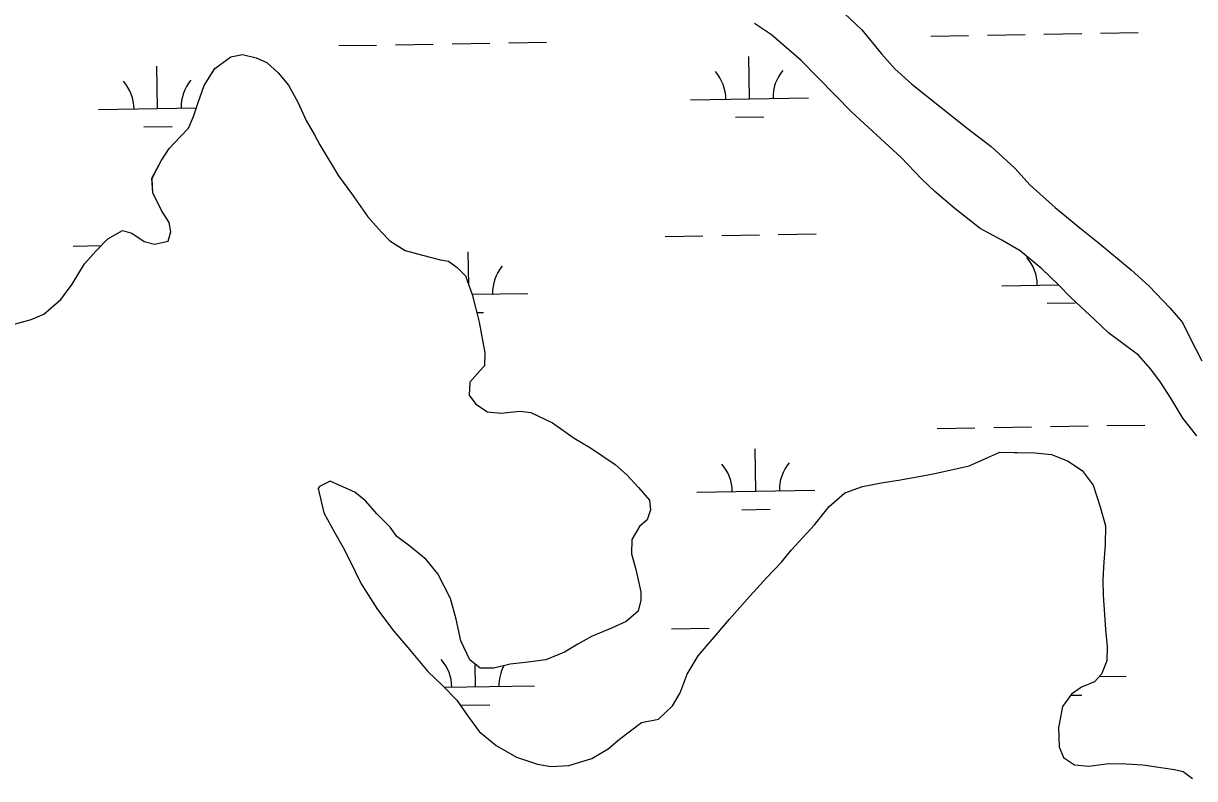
# Model space of a CAD drawing. Extents: x 3855477 to 3893699, y 299188 to 325115.
# Drawn here: x 3879601 to 3880594, y 308792 to 309432 of the extents above; entities that cross this region are included whole.
import ezdxf

# ---------------------------------------------------------------- set-up
doc = ezdxf.new("R2010")
doc.units = 0
doc.layers.add('V-TOPO-SHOR', color=7, linetype='Continuous')
doc.layers.add('V-WETL-SWMP', color=7, linetype='Continuous')

msp = doc.modelspace()

# ---------------------------------------------------------------- linework, layer by layer
at = {"layer": 'V-TOPO-SHOR'}
for points in [[(3880292.18, 309445.24), (3880311.89, 309426.95), (3880328.4, 309406.61), (3880339.77, 309393.74), (3880354.31, 309380.82), (3880401.1, 309343.59), (3880421.39, 309327.92), (3880441.63, 309309.62), (3880454.56, 309295.15), (3880475.84, 309276.3), (3880496.62, 309259.05), (3880512.22, 309246.64), (3880540.29, 309223.45), (3880555.33, 309209.47), (3880572.93, 309191.22), (3880583.78, 309178.89), (3880589.89, 309166.12), (3880600.08, 309146.42)], [(3880595.76, 309082.68), (3880583.9, 309097.66), (3880573.66, 309114.72), (3880564.93, 309128.07), (3880556.7, 309139.29), (3880546.36, 309151.08), (3880520.86, 309170.01), (3880508.93, 309181.29), (3880489.22, 309199.58), (3880478.35, 309210.86), (3880464.35, 309224.29), (3880446.16, 309239.39), (3880430.51, 309248.64), (3880412.22, 309258.47), (3880390.9, 309275.2), (3880373.76, 309289.75), (3880362.35, 309300.51), (3880345.27, 309318.75), (3880303.24, 309356.96), (3880260.26, 309400.98), (3880235.33, 309422.53), (3880220.74, 309432.29)], [(3879591.11, 309176.79), (3879607.54, 309181.24), (3879618.18, 309185.79), (3879632.64, 309198.19), (3879642.37, 309211.2), (3879652.7, 309228.42), (3879662.39, 309239.32), (3879672.6, 309249.68), (3879684.86, 309256.84), (3879692.73, 309254.59), (3879703.15, 309247.55), (3879712.08, 309245.28), (3879723.72, 309247.7), (3879725.98, 309255.57), (3879724.54, 309263.51), (3879717.87, 309273.65), (3879710.75, 309288.55), (3879709.93, 309301.22), (3879717.57, 309315.85), (3879724.62, 309326.28), (3879733.76, 309336.13), (3879740.75, 309343.39), (3879745.15, 309353.33), (3879749.06, 309365.39), (3879754.06, 309379.54), (3879763.29, 309394.14), (3879776.66, 309403.92), (3879786.71, 309405.85), (3879798.26, 309403), (3879807.16, 309399.15), (3879817.02, 309390.53), (3879825.8, 309379.83), (3879833.45, 309365.45), (3879840.56, 309350.02), (3879847.72, 309337.76), (3879852.31, 309329.24), (3879868.19, 309303.11), (3879879, 309288.15), (3879892.88, 309268.38), (3879904.25, 309255.52), (3879911.5, 309248), (3879924.54, 309239.85), (3879939.23, 309235.89), (3879954.46, 309231.93), (3879961.29, 309230.75), (3879968.58, 309225.35), (3879975.84, 309218.36), (3879981.35, 309202.43), (3879984.8, 309189.19), (3879987.26, 309179.12), (3879992.06, 309153.19), (3879991.87, 309142.11), (3879988.1, 309137.97), (3879979.48, 309128.1), (3879978.75, 309117.04), (3879984.42, 309109.55), (3879994.32, 309103.04), (3880005.9, 309101.78), (3880021.76, 309103.6), (3880031.23, 309102.38), (3880049.53, 309093.6), (3880067.76, 309080.62), (3880081.85, 309072.45), (3880102.69, 309058.36), (3880112.56, 309049.74), (3880122.39, 309039.02), (3880131.69, 309028.3), (3880132.59, 309019.85), (3880129.8, 309011.46), (3880123.37, 309005.77), (3880116.84, 308994.81)], [(3880116.84, 308994.81), (3880116.62, 308982.69), (3880120.08, 308969.44), (3880124.48, 308950.37), (3880124.35, 308943.52), (3880122.07, 308934.06), (3880111.89, 308925.28), (3880099.66, 308919.7), (3880082.66, 308912.62), (3880070.93, 308905.98), (3880059.74, 308899.33), (3880043.79, 308892.76), (3880028.99, 308890.91), (3880013.66, 308889.08), (3879999.89, 308885.64), (3879988.29, 308885.85), (3879979.45, 308892.86), (3879971.83, 308908.82), (3879967.94, 308927.36), (3879962.98, 308944.85), (3879952.28, 308965.61), (3879942.48, 308977.92), (3879928.45, 308989.25), (3879917.52, 308997.36), (3879911.86, 309005.37), (3879900.46, 309016.66), (3879891.16, 309027.37), (3879881.8, 309034.93), (3879869.77, 309040.42), (3879860.88, 309044.27), (3879851.83, 309039.69), (3879850.74, 309038.13), (3879855.64, 309017.47), (3879864.83, 309000.42), (3879871.99, 308988.16), (3879877.08, 308978.05), (3879887.25, 308957.29), (3879901.1, 308935.42), (3879915.01, 308917.23), (3879926.89, 308903.31), (3879943.93, 308882.96), (3879956.38, 308871.13), (3879968.28, 308858.78), (3879978.05, 308844.89), (3879987.32, 308832.07), (3880001.87, 308820.2), (3880019.1, 308810.39), (3880036.92, 308804.27), (3880047.96, 308802.49), (3880063.27, 308803.27), (3880082.9, 308809.24), (3880096.76, 308817.43), (3880106.4, 308825.7), (3880125.11, 308839.6), (3880139.41, 308842.5), (3880151.22, 308853.89), (3880157.74, 308864.85), (3880163.83, 308880.57), (3880173.08, 308896.22), (3880188.17, 308913.88), (3880199.48, 308927.39), (3880217.25, 308947.11), (3880231.24, 308962.68), (3880243.61, 308975.64), (3880252.23, 308986.04), (3880271.6, 309007.31), (3880284.02, 309022.91), (3880297.41, 309034.27), (3880312.28, 309039.8), (3880329.75, 309043.18), (3880342.97, 309045.05), (3880358.84, 309047.93), (3880373.66, 309050.83), (3880402.78, 309057.16), (3880418.74, 309064.25), (3880428.84, 309068.82), (3880440.97, 309068.6), (3880458.37, 309068.28), (3880472.58, 309066.97), (3880486.2, 309061.45), (3880498.71, 309053.31), (3880507.98, 309041.02), (3880513.97, 309022.45), (3880518.43, 309006.54), (3880518.15, 308990.73), (3880516.75, 308971.76), (3880516.01, 308960.17), (3880516.31, 308947.51), (3880518.42, 308918.46), (3880519.75, 308904.2), (3880519.53, 308892.07), (3880515.1, 308880.55), (3880509.19, 308874.32), (3880498.03, 308869.78), (3880489.48, 308863.6), (3880481.9, 308853.19), (3880478.42, 308835.32), (3880479.18, 308818.96), (3880482.71, 308809.93), (3880492.09, 308803.96), (3880504.2, 308802.68)], [(3880504.2, 308802.68), (3880521.12, 308805.01), (3880535.88, 308804.75), (3880550.11, 308803.96), (3880576.93, 308799.79), (3880584.29, 308798.07), (3880592.09, 308792.13)]]:
    msp.add_lwpolyline(points, dxfattribs=at)
at = {"layer": 'V-WETL-SWMP'}
for p, q in [((3880292.18, 309445.24), (3880311.89, 309426.95)), ((3880235.33, 309422.53), (3880220.74, 309432.29)), ((3880311.89, 309426.95), (3880328.4, 309406.61)), ((3879964.4, 309415.02), (3879996.4, 309415.54)), ((3880012.4, 309415.8), (3880044.39, 309416.32)), ((3880260.26, 309400.98), (3880235.33, 309422.53)), ((3880370.26, 309421.63), (3880402.25, 309422.15)), ((3880418.25, 309422.41), (3880450.25, 309422.93)), ((3880466.24, 309423.19), (3880498.24, 309423.71)), ((3880514.24, 309423.97), (3880546.23, 309424.49)), ((3879776.66, 309403.92), (3879786.71, 309405.85)), ((3879786.71, 309405.85), (3879798.26, 309403)), ((3879868.41, 309413.45), (3879900.41, 309413.97)), ((3879916.41, 309414.23), (3879948.4, 309414.75)), ((3880328.4, 309406.61), (3880339.77, 309393.74)), ((3879714.67, 309360.2), (3879714.08, 309396.19)), ((3879763.29, 309394.14), (3879776.66, 309403.92)), ((3879798.26, 309403), (3879807.16, 309399.15)), ((3879807.16, 309399.15), (3879817.03, 309390.53)), ((3880216.51, 309368.37), (3880215.92, 309404.37)), ((3880303.24, 309356.96), (3880260.26, 309400.98)), ((3879754.06, 309379.54), (3879763.29, 309394.14)), ((3879817.03, 309390.53), (3879825.8, 309379.83)), ((3880339.77, 309393.74), (3880354.31, 309380.82)), ((3879749.06, 309365.39), (3879754.06, 309379.54)), ((3879825.8, 309379.83), (3879833.45, 309365.45)), ((3880354.31, 309380.82), (3880401.1, 309343.58)), ((3880166.52, 309367.56), (3880266.5, 309369.19)), ((3879664.68, 309359.38), (3879747.55, 309360.73)), ((3879745.15, 309353.33), (3879749.06, 309365.39)), ((3879833.45, 309365.45), (3879840.56, 309350.02)), ((3880345.27, 309318.75), (3880303.24, 309356.96)), ((3879740.75, 309343.39), (3879745.15, 309353.33)), ((3879840.56, 309350.02), (3879847.72, 309337.76)), ((3880204.76, 309352.75), (3880228.76, 309353.14)), ((3879702.92, 309344.57), (3879726.92, 309344.96)), ((3879724.62, 309326.27), (3879733.76, 309336.13)), ((3879733.76, 309336.13), (3879740.75, 309343.39)), ((3879847.72, 309337.76), (3879852.31, 309329.24)), ((3880401.1, 309343.58), (3880421.39, 309327.92)), ((3879717.57, 309315.85), (3879724.62, 309326.27)), ((3879852.31, 309329.24), (3879868.19, 309303.11)), ((3880421.39, 309327.92), (3880441.63, 309309.62)), ((3880362.35, 309300.51), (3880345.27, 309318.75)), ((3879709.92, 309301.22), (3879717.57, 309315.85)), ((3880441.63, 309309.62), (3880454.56, 309295.15)), ((3879710.75, 309288.55), (3879709.92, 309301.22)), ((3879868.19, 309303.11), (3879879, 309288.14)), ((3880373.76, 309289.75), (3880362.35, 309300.51)), ((3879717.87, 309273.65), (3879710.75, 309288.55)), ((3879879, 309288.14), (3879892.88, 309268.38)), ((3880390.9, 309275.2), (3880373.76, 309289.75)), ((3880454.56, 309295.15), (3880475.84, 309276.3)), ((3879724.54, 309263.51), (3879717.87, 309273.65)), ((3879892.88, 309268.38), (3879904.25, 309255.51)), ((3880412.22, 309258.47), (3880390.9, 309275.2)), ((3880475.84, 309276.3), (3880496.62, 309259.05)), ((3879672.6, 309249.68), (3879684.86, 309256.84)), ((3879684.86, 309256.84), (3879692.73, 309254.59)), ((3879725.98, 309255.57), (3879724.54, 309263.51)), ((3880430.51, 309248.64), (3880412.22, 309258.47)), ((3880496.62, 309259.05), (3880512.22, 309246.64)), ((3879662.39, 309239.32), (3879672.6, 309249.68)), ((3879692.73, 309254.59), (3879703.15, 309247.55)), ((3879703.15, 309247.55), (3879712.08, 309245.27)), ((3879712.08, 309245.27), (3879723.73, 309247.7)), ((3879723.73, 309247.7), (3879725.98, 309255.57)), ((3879904.25, 309255.51), (3879911.5, 309248)), ((3879911.5, 309248), (3879924.54, 309239.85)), ((3880144.99, 309251.76), (3880176.99, 309252.28)), ((3880192.99, 309252.54), (3880224.98, 309253.06)), ((3880240.98, 309253.33), (3880272.98, 309253.85)), ((3880446.16, 309239.39), (3880430.51, 309248.64)), ((3880512.22, 309246.64), (3880540.29, 309223.45)), ((3879643.15, 309243.59), (3879666.98, 309243.97)), ((3879652.7, 309228.41), (3879662.39, 309239.32)), ((3879924.54, 309239.85), (3879939.23, 309235.89)), ((3879978.58, 309210.44), (3879978.12, 309238.61)), ((3880464.35, 309224.29), (3880446.16, 309239.39)), ((3879642.37, 309211.2), (3879652.7, 309228.41)), ((3879939.23, 309235.89), (3879954.46, 309231.93)), ((3879954.46, 309231.93), (3879961.29, 309230.75)), ((3879961.29, 309230.75), (3879968.58, 309225.34)), ((3879968.58, 309225.34), (3879975.84, 309218.36)), ((3879975.84, 309218.36), (3879981.35, 309202.43)), ((3880478.35, 309210.86), (3880464.35, 309224.29)), ((3880540.29, 309223.45), (3880555.33, 309209.47)), ((3879632.64, 309198.19), (3879642.37, 309211.2)), ((3880430.56, 309209.98), (3880478.44, 309210.76)), ((3880489.22, 309199.58), (3880478.35, 309210.86)), ((3880555.33, 309209.47), (3880572.93, 309191.21)), ((3879618.17, 309185.79), (3879632.64, 309198.19)), ((3879981.27, 309202.66), (3880028.7, 309203.43)), ((3879981.35, 309202.43), (3879984.8, 309189.18)), ((3880508.93, 309181.29), (3880489.22, 309199.58)), ((3879984.8, 309189.18), (3879987.26, 309179.12)), ((3879985.27, 309187.29), (3879990.96, 309187.38)), ((3880468.8, 309195.17), (3880492.8, 309195.56)), ((3880572.93, 309191.21), (3880583.79, 309178.89)), ((3879591.11, 309176.78), (3879607.54, 309181.23)), ((3879607.54, 309181.23), (3879618.17, 309185.79)), ((3879987.26, 309179.12), (3879992.06, 309153.19)), ((3880520.86, 309170), (3880508.93, 309181.29)), ((3880583.79, 309178.89), (3880589.88, 309166.12)), ((3880546.36, 309151.08), (3880520.86, 309170)), ((3880589.88, 309166.12), (3880600.08, 309146.42)), ((3879992.06, 309153.19), (3879991.86, 309142.11)), ((3880556.7, 309139.29), (3880546.36, 309151.08)), ((3879988.1, 309137.96), (3879979.48, 309128.1)), ((3879991.86, 309142.11), (3879988.1, 309137.96)), ((3880564.93, 309128.07), (3880556.7, 309139.29)), ((3879979.48, 309128.1), (3879978.75, 309117.04)), ((3880573.66, 309114.72), (3880564.93, 309128.07)), ((3879978.75, 309117.04), (3879984.42, 309109.55)), ((3879984.42, 309109.55), (3879994.32, 309103.04)), ((3880583.9, 309097.66), (3880573.66, 309114.72)), ((3879994.32, 309103.04), (3880005.9, 309101.78)), ((3880005.9, 309101.78), (3880021.76, 309103.6)), ((3880021.76, 309103.6), (3880031.23, 309102.37)), ((3880031.23, 309102.37), (3880049.53, 309093.6)), ((3880595.76, 309082.68), (3880583.9, 309097.66)), ((3880049.53, 309093.6), (3880067.76, 309080.62)), ((3880375.68, 309089), (3880407.67, 309089.52)), ((3880423.67, 309089.78), (3880455.66, 309090.3)), ((3880471.66, 309090.56), (3880503.66, 309091.08)), ((3880519.66, 309091.34), (3880551.65, 309091.86)), ((3880067.76, 309080.62), (3880081.85, 309072.45)), ((3880081.85, 309072.45), (3880102.7, 309058.36)), ((3880221.93, 309035.74), (3880221.34, 309071.74)), ((3880418.74, 309064.25), (3880428.84, 309068.82)), ((3880428.84, 309068.82), (3880458.37, 309068.28)), ((3880458.37, 309068.28), (3880472.58, 309066.97)), ((3880102.7, 309058.36), (3880112.56, 309049.74)), ((3880402.78, 309057.16), (3880418.74, 309064.25)), ((3880472.58, 309066.97), (3880486.2, 309061.45)), ((3880486.2, 309061.45), (3880498.71, 309053.31)), ((3880112.56, 309049.74), (3880122.39, 309039.02)), ((3880358.84, 309047.93), (3880373.66, 309050.83)), ((3880373.66, 309050.83), (3880402.78, 309057.16)), ((3880498.71, 309053.31), (3880507.98, 309041.01)), ((3879851.83, 309039.69), (3879850.74, 309038.12)), ((3879850.74, 309038.12), (3879855.64, 309017.47)), ((3879860.87, 309044.27), (3879851.83, 309039.69)), ((3879869.77, 309040.42), (3879860.87, 309044.27)), ((3879881.8, 309034.93), (3879869.77, 309040.42)), ((3880122.39, 309039.02), (3880131.69, 309028.3)), ((3880297.41, 309034.27), (3880312.28, 309039.8)), ((3880312.28, 309039.8), (3880329.75, 309043.18)), ((3880329.75, 309043.18), (3880342.97, 309045.05)), ((3880342.97, 309045.05), (3880358.84, 309047.93)), ((3880507.98, 309041.01), (3880513.97, 309022.45)), ((3879891.16, 309027.37), (3879881.8, 309034.93)), ((3880131.69, 309028.3), (3880132.59, 309019.84)), ((3880171.94, 309034.93), (3880271.92, 309036.56)), ((3880284.02, 309022.91), (3880297.41, 309034.27)), ((3879900.46, 309016.66), (3879891.16, 309027.37)), ((3880132.59, 309019.84), (3880129.8, 309011.46)), ((3880210.18, 309020.12), (3880234.18, 309020.51)), ((3880271.61, 309007.31), (3880284.02, 309022.91)), ((3880513.97, 309022.45), (3880518.43, 309006.54)), ((3879855.64, 309017.47), (3879864.83, 309000.42)), ((3879911.86, 309005.37), (3879900.46, 309016.66)), ((3880129.8, 309011.46), (3880123.37, 309005.77)), ((3879864.83, 309000.42), (3879871.99, 308988.16)), ((3879917.52, 308997.36), (3879911.86, 309005.37)), ((3880123.37, 309005.77), (3880116.84, 308994.81)), ((3880252.23, 308986.04), (3880271.61, 309007.31)), ((3880518.43, 309006.54), (3880518.15, 308990.72)), ((3879928.45, 308989.25), (3879917.52, 308997.36)), ((3879942.48, 308977.92), (3879928.45, 308989.25)), ((3880116.84, 308994.81), (3880116.62, 308982.69)), ((3880518.15, 308990.72), (3880516.75, 308971.76)), ((3879871.99, 308988.16), (3879877.08, 308978.05)), ((3880116.62, 308982.69), (3880120.08, 308969.44)), ((3880243.61, 308975.64), (3880252.23, 308986.04)), ((3879877.08, 308978.05), (3879887.26, 308957.29)), ((3879952.28, 308965.61), (3879942.48, 308977.92)), ((3880120.08, 308969.44), (3880124.48, 308950.37)), ((3880231.24, 308962.68), (3880243.61, 308975.64)), ((3880516.75, 308971.76), (3880516.01, 308960.17)), ((3879962.98, 308944.85), (3879952.28, 308965.61)), ((3880217.25, 308947.11), (3880231.24, 308962.68)), ((3880516.01, 308960.17), (3880516.31, 308947.51)), ((3879887.26, 308957.29), (3879901.1, 308935.42)), ((3880124.48, 308950.37), (3880124.35, 308943.52)), ((3879967.94, 308927.35), (3879962.98, 308944.85)), ((3880124.35, 308943.52), (3880122.07, 308934.06)), ((3880199.49, 308927.39), (3880217.25, 308947.11)), ((3880516.31, 308947.51), (3880518.42, 308918.46)), ((3879901.1, 308935.42), (3879915.01, 308917.23)), ((3880122.07, 308934.06), (3880111.89, 308925.28)), ((3879971.83, 308908.82), (3879967.94, 308927.35)), ((3880099.66, 308919.7), (3880082.66, 308912.62)), ((3880111.89, 308925.28), (3880099.66, 308919.7)), ((3880150.41, 308919.13), (3880182.41, 308919.65)), ((3880188.17, 308913.88), (3880199.49, 308927.39)), ((3879915.01, 308917.23), (3879926.89, 308903.31)), ((3880082.66, 308912.62), (3880070.93, 308905.98)), ((3880173.08, 308896.22), (3880188.17, 308913.88)), ((3880518.42, 308918.46), (3880519.75, 308904.2)), ((3879926.89, 308903.31), (3879943.93, 308882.96)), ((3879979.45, 308892.86), (3879971.83, 308908.82)), ((3880059.74, 308899.32), (3880043.79, 308892.75)), ((3880070.93, 308905.98), (3880059.74, 308899.32)), ((3880519.75, 308904.2), (3880519.53, 308892.07)), ((3879988.29, 308885.85), (3879979.45, 308892.86)), ((3879984.13, 308869.99), (3879983.81, 308889.4)), ((3880028.99, 308890.91), (3880013.66, 308889.08)), ((3880043.79, 308892.75), (3880028.99, 308890.91)), ((3880163.83, 308880.56), (3880173.08, 308896.22)), ((3880519.53, 308892.07), (3880515.1, 308880.55)), ((3879943.93, 308882.96), (3879956.38, 308871.13)), ((3879999.89, 308885.64), (3879988.29, 308885.85)), ((3880013.66, 308889.08), (3879999.89, 308885.64)), ((3880157.74, 308864.85), (3880163.83, 308880.56)), ((3880515.1, 308880.55), (3880509.19, 308874.32)), ((3879956.38, 308871.13), (3879968.28, 308858.78)), ((3879957.89, 308869.56), (3880034.12, 308870.8)), ((3880498.03, 308869.78), (3880489.48, 308863.6)), ((3880509.19, 308874.32), (3880498.03, 308869.78)), ((3880513.26, 308878.61), (3880535.96, 308878.98)), ((3880151.22, 308853.89), (3880157.74, 308864.85)), ((3880489.48, 308863.6), (3880481.91, 308853.19)), ((3880488.88, 308862.78), (3880498.22, 308862.93)), ((3879968.28, 308858.78), (3879978.05, 308844.89)), ((3879972.38, 308854.36), (3879996.38, 308854.75)), ((3880139.41, 308842.5), (3880151.22, 308853.89)), ((3880481.91, 308853.19), (3880478.42, 308835.32)), ((3879978.05, 308844.89), (3879987.32, 308832.07)), ((3880106.4, 308825.69), (3880125.11, 308839.6)), ((3880125.11, 308839.6), (3880139.41, 308842.5)), ((3879987.32, 308832.07), (3880001.87, 308820.2)), ((3880478.42, 308835.32), (3880479.18, 308818.96)), ((3880001.87, 308820.2), (3880019.1, 308810.39)), ((3880096.76, 308817.43), (3880106.4, 308825.69)), ((3880019.1, 308810.39), (3880036.92, 308804.27)), ((3880082.9, 308809.24), (3880096.76, 308817.43)), ((3880479.18, 308818.96), (3880482.71, 308809.93)), ((3880482.71, 308809.93), (3880492.09, 308803.96)), ((3880036.92, 308804.27), (3880047.96, 308802.49)), ((3880047.96, 308802.49), (3880063.27, 308803.27)), ((3880063.27, 308803.27), (3880082.9, 308809.24)), ((3880492.09, 308803.96), (3880504.2, 308802.68)), ((3880504.2, 308802.68), (3880521.12, 308805.01)), ((3880521.12, 308805.01), (3880535.88, 308804.75)), ((3880535.88, 308804.75), (3880550.11, 308803.96)), ((3880550.11, 308803.96), (3880576.93, 308799.78)), ((3880576.93, 308799.78), (3880584.29, 308798.07)), ((3880584.29, 308798.07), (3880592.09, 308792.13))]:
    msp.add_line(p, q, dxfattribs=at)
for centre, start, end in [((3880161.27, 309367.95), 0.16154, 41.7052), ((3880271.74, 309369.75), 140.16154, 181.7052), ((3879659.43, 309359.77), 0.16154, 41.7052), ((3879769.9, 309361.57), 140.16154, 181.7052), ((3880425.31, 309210.37), 0.16154, 41.7052), ((3880033.94, 309203.99), 140.16154, 181.7052), ((3880166.69, 309035.32), 0.16154, 41.7052), ((3880277.16, 309037.12), 140.16154, 181.7052), ((3879928.88, 308869.56), 0.16154, 41.7052), ((3880039.35, 308871.36), 152.39123, 181.7052)]:
    msp.add_arc(centre, 35.25, start, end, dxfattribs=at)

doc.saveas('drawing.dxf')
